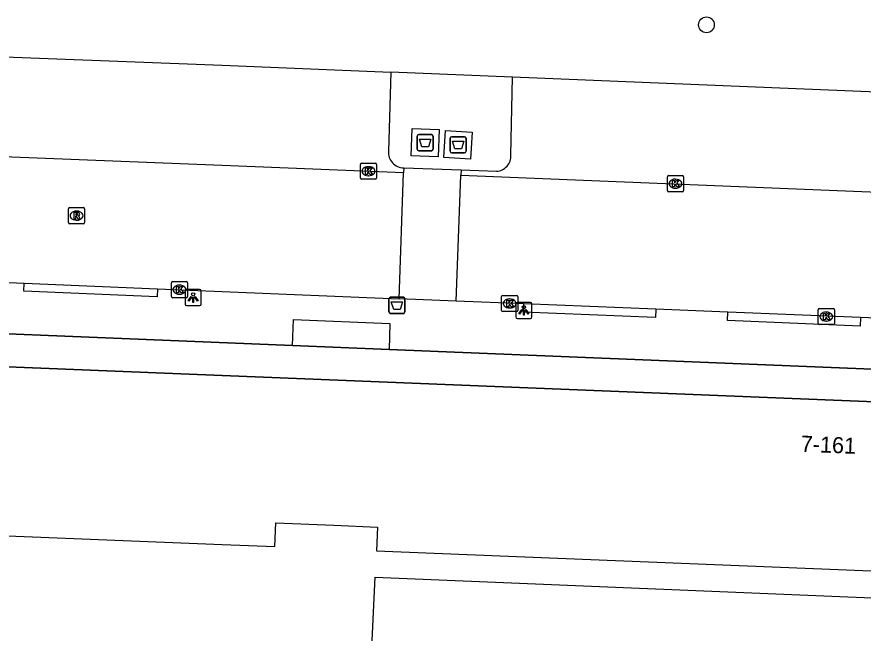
# Model space of a CAD drawing. Extents: x 160787 to 161428, y 386828 to 387483.
# Drawn here: x 160987.3 to 161039.7, y 387378.7 to 387416.9 of the extents above; entities that cross this region are included whole.
import ezdxf

# ---------------------------------------------------------------- set-up
doc = ezdxf.new("R2010")
doc.units = 0
for name, color, linetype in [('IMGEO_Afval_apart_plaats', 7, 'Continuous'), ('IMGEO_Afvalbak', 7, 'Continuous'), ('IMGEO_Boom', 7, 'Continuous'), ('IMGEO_Groenvoorziening', 7, 'Continuous'), ('IMGEO_Kolk', 7, 'Continuous'), ('IMGEO_Lichtpunt', 7, 'Continuous'), ('IMGEO_Pand', 7, 'Continuous'), ('IMGEO_Pand_nummerreeks', 7, 'Continuous'), ('IMGEO_Pand_overbouw', 7, 'Continuous'), ('IMGEO_Parkeervlak_open', 7, 'Continuous'), ('IMGEO_Rijbaan_lokaal_gesloten', 7, 'Continuous'), ('IMGEO_Rijbaan_lokaal_open', 7, 'Continuous'), ('IMGEO_Rioolput', 7, 'Continuous'), ('IMGEO_Verkeerseiland_open', 7, 'Continuous'), ('IMGEO_Voetpad_gesloten', 7, 'Continuous'), ('IMGEO_Voetpad_open', 7, 'Continuous')]:
    doc.layers.add(name, color=color, linetype=linetype)

msp = doc.modelspace()

# ---------------------------------------------------------------- linework, layer by layer
at = {"layer": 'IMGEO_Afval_apart_plaats'}
for p, q in [((161012.176, 387409.619), (161012.966, 387409.619)), ((161012.966, 387409.619), (161012.176, 387409.619)), ((161012.076, 387408.719), (161012.076, 387409.519)), ((161012.076, 387409.519), (161012.076, 387408.719)), ((161013.066, 387409.519), (161013.066, 387408.719)), ((161013.066, 387408.719), (161013.066, 387409.519)), ((161014.116, 387408.591), (161014.116, 387409.391)), ((161014.116, 387409.391), (161014.116, 387408.591)), ((161014.216, 387409.491), (161015.006, 387409.491)), ((161015.006, 387409.491), (161014.216, 387409.491)), ((161015.106, 387409.391), (161015.106, 387408.591)), ((161015.106, 387408.591), (161015.106, 387409.391)), ((161012.966, 387408.619), (161012.176, 387408.619)), ((161012.176, 387408.619), (161012.966, 387408.619)), ((161015.006, 387408.491), (161014.216, 387408.491)), ((161014.216, 387408.491), (161015.006, 387408.491))]:
    msp.add_line(p, q, dxfattribs=at)
for points in [[(161012.219, 387409.333), (161012.923, 387409.333), (161012.774, 387408.863), (161012.368, 387408.863), (161012.219, 387409.333)], [(161014.259, 387409.205), (161014.963, 387409.205), (161014.814, 387408.735), (161014.408, 387408.735), (161014.259, 387409.205)]]:
    msp.add_lwpolyline(points, dxfattribs=at)
for centre, start, end in [((161012.176, 387409.519), 90, 180), ((161012.176, 387409.519), 90, 180), ((161012.966, 387409.519), 0, 90), ((161012.966, 387409.519), 360, 90), ((161014.216, 387409.391), 90, 180), ((161014.216, 387409.391), 90, 180), ((161015.006, 387409.391), 0, 90), ((161015.006, 387409.391), 360, 90), ((161012.176, 387408.719), 180, 270), ((161012.176, 387408.719), 180, 270), ((161012.966, 387408.719), 270, 0), ((161012.966, 387408.719), 270, 0), ((161014.216, 387408.591), 180, 270), ((161014.216, 387408.591), 180, 270), ((161015.006, 387408.591), 270, 0), ((161015.006, 387408.591), 270, 0)]:
    msp.add_arc(centre, 0.1, start, end, dxfattribs=at)
at = {"layer": 'IMGEO_Afvalbak'}
for p, q in [((161010.33, 387398.632), (161010.33, 387399.432)), ((161010.33, 387399.432), (161010.33, 387398.632)), ((161010.43, 387399.532), (161011.22, 387399.532)), ((161011.22, 387399.532), (161010.43, 387399.532)), ((161011.32, 387399.432), (161011.32, 387398.632)), ((161011.32, 387398.632), (161011.32, 387399.432)), ((161011.22, 387398.532), (161010.43, 387398.532)), ((161010.43, 387398.532), (161011.22, 387398.532))]:
    msp.add_line(p, q, dxfattribs=at)
msp.add_lwpolyline([(161010.473, 387399.246), (161011.177, 387399.246), (161011.028, 387398.776), (161010.622, 387398.776), (161010.473, 387399.246)], dxfattribs=at)
for centre, start, end in [((161010.43, 387399.432), 90, 180), ((161010.43, 387399.432), 90, 180), ((161011.22, 387399.432), 0, 90), ((161011.22, 387399.432), 360, 90), ((161010.43, 387398.632), 180, 270), ((161010.43, 387398.632), 180, 270), ((161011.22, 387398.632), 270, 0), ((161011.22, 387398.632), 270, 0)]:
    msp.add_arc(centre, 0.1, start, end, dxfattribs=at)
at = {"layer": 'IMGEO_Boom'}
msp.add_circle((161030.003, 387416.428), 0.489, dxfattribs=at)
at = {"layer": 'IMGEO_Groenvoorziening'}
msp.add_lwpolyline([(161008.748, 387366.924), (161009.476, 387382.188), (161128.182, 387377.234), (161128.239, 387378.788), (161128.303, 387380.548), (161128.699, 387391.45)], dxfattribs=at)
at = {"layer": 'IMGEO_Kolk'}
for p, q in [((161008.559, 387406.925), (161008.559, 387407.777)), ((161008.634, 387407.851), (161009.486, 387407.851)), ((161009.047, 387407.631), (161009.072, 387407.631)), ((161009.56, 387407.777), (161009.56, 387406.925)), ((161009.07, 387407.071), (161009.045, 387407.071)), ((161027.584, 387406.151), (161027.584, 387407.003)), ((161027.659, 387407.077), (161028.511, 387407.077)), ((161028.585, 387407.003), (161028.585, 387406.151)), ((161009.486, 387406.851), (161008.634, 387406.851)), ((161028.072, 387406.857), (161028.097, 387406.857)), ((161028.511, 387406.077), (161027.659, 387406.077)), ((161028.095, 387406.297), (161028.07, 387406.297)), ((160996.842, 387399.581), (160996.842, 387400.433)), ((160996.917, 387400.507), (160997.769, 387400.507)), ((160997.33, 387400.287), (160997.355, 387400.287)), ((160997.843, 387400.433), (160997.843, 387399.581)), ((160997.353, 387399.727), (160997.328, 387399.727)), ((161017.308, 387398.725), (161017.308, 387399.577)), ((161017.383, 387399.651), (161018.235, 387399.651)), ((161018.309, 387399.577), (161018.309, 387398.725)), ((160997.769, 387399.507), (160996.917, 387399.507)), ((161017.796, 387399.431), (161017.821, 387399.431)), ((161018.235, 387398.651), (161017.383, 387398.651)), ((161017.819, 387398.871), (161017.794, 387398.871)), ((161036.933, 387397.912), (161036.933, 387398.764)), ((161037.008, 387398.838), (161037.86, 387398.838)), ((161037.421, 387398.618), (161037.446, 387398.618)), ((161037.934, 387398.764), (161037.934, 387397.912)), ((161037.444, 387398.058), (161037.419, 387398.058)), ((161037.86, 387397.838), (161037.008, 387397.838))]:
    msp.add_line(p, q, dxfattribs=at)
for points in [[(161008.559, 387406.925), (161008.559, 387407.777)], [(161008.634, 387407.851), (161009.486, 387407.851)], [(161008.88, 387407.551), (161009.003, 387407.551), (161009.003, 387407.4), (161009.133, 387407.551), (161009.297, 387407.551), (161009.151, 387407.4), (161009.304, 387407.151), (161009.152, 387407.151), (161009.067, 387407.315), (161009.003, 387407.248), (161009.003, 387407.151), (161008.88, 387407.151), (161008.88, 387407.551)], [(161009.56, 387407.777), (161009.56, 387406.925)], [(161027.584, 387406.151), (161027.584, 387407.003)], [(161027.659, 387407.077), (161028.511, 387407.077)], [(161028.585, 387407.003), (161028.585, 387406.151)], [(161009.486, 387406.851), (161008.634, 387406.851)], [(161027.905, 387406.777), (161028.028, 387406.777), (161028.028, 387406.626), (161028.158, 387406.777), (161028.322, 387406.777), (161028.176, 387406.626), (161028.329, 387406.377), (161028.177, 387406.377), (161028.092, 387406.541), (161028.028, 387406.474), (161028.028, 387406.377), (161027.905, 387406.377), (161027.905, 387406.777)], [(161028.511, 387406.077), (161027.659, 387406.077)], [(160996.842, 387399.581), (160996.842, 387400.433)], [(160996.917, 387400.507), (160997.769, 387400.507)], [(160997.163, 387400.207), (160997.286, 387400.207), (160997.286, 387400.056), (160997.416, 387400.207), (160997.58, 387400.207), (160997.434, 387400.056), (160997.587, 387399.807), (160997.435, 387399.807), (160997.35, 387399.971), (160997.286, 387399.904), (160997.286, 387399.807), (160997.163, 387399.807), (160997.163, 387400.207)], [(160997.843, 387400.433), (160997.843, 387399.581)], [(161017.308, 387398.725), (161017.308, 387399.577)], [(161017.383, 387399.651), (161018.235, 387399.651)], [(161018.309, 387399.577), (161018.309, 387398.725)], [(160997.769, 387399.507), (160996.917, 387399.507)], [(161017.629, 387399.351), (161017.752, 387399.351), (161017.752, 387399.2), (161017.882, 387399.351), (161018.046, 387399.351), (161017.9, 387399.2), (161018.053, 387398.951), (161017.901, 387398.951), (161017.816, 387399.115), (161017.752, 387399.048), (161017.752, 387398.951), (161017.629, 387398.951), (161017.629, 387399.351)], [(161018.235, 387398.651), (161017.383, 387398.651)], [(161036.933, 387397.912), (161036.933, 387398.764)], [(161037.008, 387398.838), (161037.86, 387398.838)], [(161037.254, 387398.538), (161037.377, 387398.538), (161037.377, 387398.387), (161037.507, 387398.538), (161037.671, 387398.538), (161037.525, 387398.387), (161037.678, 387398.138), (161037.526, 387398.138), (161037.441, 387398.302), (161037.377, 387398.235), (161037.377, 387398.138), (161037.254, 387398.138), (161037.254, 387398.538)], [(161037.934, 387398.764), (161037.934, 387397.912)], [(161037.86, 387397.838), (161037.008, 387397.838)]]:
    msp.add_lwpolyline(points, dxfattribs=at)
for centre, start, end in [((161008.636, 387407.775), 91.552, 178.448), ((161008.636, 387407.775), 91.552, 178.448), ((161009.484, 387407.775), 1.552, 88.448), ((161009.484, 387407.775), 1.552, 88.448), ((161008.636, 387406.927), 181.552, 268.448), ((161008.636, 387406.927), 181.552, 268.448), ((161009.484, 387406.927), 271.552, 358.448), ((161009.484, 387406.927), 271.552, 358.448), ((161027.661, 387407.001), 91.552, 178.448), ((161027.661, 387407.001), 91.552, 178.448), ((161028.509, 387407.001), 1.552, 88.448), ((161028.509, 387407.001), 1.552, 88.448), ((161027.661, 387406.153), 181.552, 268.448), ((161027.661, 387406.153), 181.552, 268.448), ((161028.509, 387406.153), 271.552, 358.448), ((161028.509, 387406.153), 271.552, 358.448), ((160996.919, 387400.431), 91.552, 178.448), ((160996.919, 387400.431), 91.552, 178.448), ((160997.767, 387400.431), 1.552, 88.448), ((160997.767, 387400.431), 1.552, 88.448), ((160996.919, 387399.583), 181.552, 268.448), ((160996.919, 387399.583), 181.552, 268.448), ((160997.767, 387399.583), 271.552, 358.448), ((160997.767, 387399.583), 271.552, 358.448), ((161017.385, 387399.575), 91.552, 178.448), ((161017.385, 387399.575), 91.552, 178.448), ((161018.233, 387399.575), 1.552, 88.448), ((161018.233, 387399.575), 1.552, 88.448), ((161017.385, 387398.727), 181.552, 268.448), ((161017.385, 387398.727), 181.552, 268.448), ((161018.233, 387398.727), 271.552, 358.448), ((161018.233, 387398.727), 271.552, 358.448), ((161037.01, 387398.762), 91.552, 178.448), ((161037.01, 387398.762), 91.552, 178.448), ((161037.858, 387398.762), 1.552, 88.448), ((161037.858, 387398.762), 1.552, 88.448), ((161037.01, 387397.914), 181.552, 268.448), ((161037.01, 387397.914), 181.552, 268.448), ((161037.858, 387397.914), 271.552, 358.448), ((161037.858, 387397.914), 271.552, 358.448)]:
    msp.add_arc(centre, 0.0765, start, end, dxfattribs=at)
for centre, major_axis, ratio, start_param, end_param in [((161009.046, 387407.351), (-0.387, 0.002), 0.722429, 4.712389, 7.853982), ((161009.071, 387407.351), (-0.39, 0.002), 0.717154, 1.570796, 4.712389), ((161028.071, 387406.577), (-0.387, 0.002), 0.722429, 4.712389, 7.853982), ((161028.096, 387406.577), (-0.39, 0.002), 0.717154, 1.570796, 4.712389), ((160997.329, 387400.007), (-0.387, 0.002), 0.722429, 4.712389, 7.853982), ((160997.354, 387400.007), (-0.39, 0.002), 0.717154, 1.570796, 4.712389), ((161017.795, 387399.151), (-0.387, 0.002), 0.722429, 4.712389, 7.853982), ((161017.82, 387399.151), (-0.39, 0.002), 0.717154, 1.570796, 4.712389), ((161037.42, 387398.338), (-0.387, 0.002), 0.722429, 4.712389, 7.853982), ((161037.445, 387398.338), (-0.39, 0.002), 0.717154, 1.570796, 4.712389)]:
    msp.add_ellipse(centre, major_axis=major_axis, ratio=ratio, start_param=start_param, end_param=end_param, dxfattribs=at)
at = {"layer": 'IMGEO_Lichtpunt'}
for p, q in [((160997.694, 387399.923), (160997.694, 387399.116)), ((160997.694, 387399.923), (160997.694, 387399.116)), ((160998.596, 387400.018), (160997.788, 387400.018)), ((160998.596, 387400.018), (160997.788, 387400.018)), ((160998.69, 387399.116), (160998.69, 387399.923)), ((160998.69, 387399.116), (160998.69, 387399.923)), ((161018.193, 387399.122), (161018.193, 387398.315)), ((161018.193, 387399.122), (161018.193, 387398.315)), ((161019.095, 387399.217), (161018.287, 387399.217)), ((161019.095, 387399.217), (161018.287, 387399.217)), ((161019.189, 387398.315), (161019.189, 387399.122)), ((161019.189, 387398.315), (161019.189, 387399.122)), ((160997.788, 387399.022), (160998.596, 387399.022)), ((160997.788, 387399.022), (160998.596, 387399.022)), ((161018.287, 387398.221), (161019.095, 387398.221)), ((161018.287, 387398.221), (161019.095, 387398.221))]:
    msp.add_line(p, q, dxfattribs=at)
for points in [[(160998.068, 387399.587), (160998.107, 387399.559), (160997.919, 387399.297), (160997.881, 387399.324), (160998.068, 387399.587)], [(160998.28, 387399.559), (160998.318, 387399.586), (160998.505, 387399.324), (160998.466, 387399.296), (160998.28, 387399.559)], [(160998.17, 387399.539), (160998.217, 387399.539), (160998.217, 387399.217), (160998.17, 387399.217), (160998.17, 387399.539)], [(161018.567, 387398.786), (161018.606, 387398.758), (161018.418, 387398.496), (161018.38, 387398.523), (161018.567, 387398.786)], [(161018.669, 387398.738), (161018.716, 387398.738), (161018.716, 387398.416), (161018.669, 387398.416), (161018.669, 387398.738)], [(161018.779, 387398.758), (161018.817, 387398.785), (161019.004, 387398.523), (161018.965, 387398.495), (161018.779, 387398.758)]]:
    msp.add_lwpolyline(points, dxfattribs=at)
for centre in [(160998.193, 387399.721), (161018.692, 387398.92)]:
    msp.add_circle(centre, 0.0994, dxfattribs=at)
for centre, start, end in [((160997.788, 387399.923), 90, 180), ((160997.788, 387399.923), 90, 180), ((160998.596, 387399.923), 0, 90), ((160998.596, 387399.923), 0, 90), ((160997.788, 387399.116), 180, 270), ((160997.788, 387399.116), 180, 270), ((160998.596, 387399.116), 270, 0), ((160998.596, 387399.116), 270, 360), ((161018.287, 387399.122), 90, 180), ((161018.287, 387399.122), 90, 180), ((161019.095, 387399.122), 0, 90), ((161019.095, 387399.122), 0, 90), ((161018.287, 387398.315), 180, 270), ((161018.287, 387398.315), 180, 270), ((161019.095, 387398.315), 270, 0), ((161019.095, 387398.315), 270, 360)]:
    msp.add_arc(centre, 0.0946, start, end, dxfattribs=at)
at = {"layer": 'IMGEO_Pand'}
for points in [[(160951.39, 387398.707), (160951.078, 387390.993), (160954.161, 387390.868), (160954.004, 387386.995), (160953.967, 387386.068), (161000, 387384.208), (161003.256, 387384.076), (161003.316, 387385.543), (161006.916, 387385.397), (161009.613, 387385.288), (161009.553, 387383.815), (161121.957, 387379.27), (161122.153, 387384.11), (161125.279, 387383.984), (161125.586, 387391.596)], [(161122.445, 387391.723), (161122.365, 387389.747), (161000, 387394.694), (160954.516, 387396.533), (160954.599, 387398.577)]]:
    msp.add_lwpolyline(points, dxfattribs=at)
at = {"layer": 'IMGEO_Pand_overbouw'}
msp.add_lwpolyline([(161122.445, 387391.723), (161010.336, 387396.301), (161004.35, 387396.545), (160972.089, 387397.863), (160954.599, 387398.577), (160954.516, 387396.533), (161000, 387394.694), (161122.365, 387389.747)], close=True, dxfattribs=at)
at = {"layer": 'IMGEO_Parkeervlak_open'}
for points in [[(160977.337, 387414.792), (161000, 387413.923), (161010.441, 387413.493)], [(161010.441, 387413.493), (161010.29, 387408.593)], [(161017.877, 387408.35), (161017.977, 387413.183)], [(161128.487, 387408.635), (161017.977, 387413.183)], [(161014.796, 387407.431), (161016.986, 387407.355)]]:
    msp.add_lwpolyline(points, dxfattribs=at)
for centre, radius, start, end in [((161011.275, 387408.54), 0.986, 176.8957, 268.22), ((161016.962, 387408.272), 0.918, 271.4686, 4.844)]:
    msp.add_arc(centre, radius, start, end, dxfattribs=at)
at = {"layer": 'IMGEO_Rijbaan_lokaal_gesloten'}
for points in [[(161011.234, 387407.252), (161000, 387407.71), (160973.382, 387408.751)], [(161014.783, 387407.108), (161130.915, 387402.377)], [(160983.357, 387400.596), (160987.72, 387400.413)], [(160987.72, 387400.413), (160995.98, 387400.066)], [(160995.98, 387400.066), (161000, 387399.897), (161010.97, 387399.447)], [(161018.691, 387399.131), (161014.486, 387399.303)], [(161026.871, 387398.796), (161018.691, 387399.131)], [(161031.328, 387398.614), (161026.871, 387398.796)], [(161039.546, 387398.277), (161031.328, 387398.614)], [(161043.458, 387398.117), (161039.546, 387398.277)]]:
    msp.add_lwpolyline(points, dxfattribs=at)
at = {"layer": 'IMGEO_Rijbaan_lokaal_open'}
for points in [[(161011.244, 387407.554), (161011.234, 387407.252)], [(161011.244, 387407.554), (161014.796, 387407.431)], [(161010.97, 387399.447), (161011.234, 387407.252)], [(161014.486, 387399.303), (161014.783, 387407.108)], [(161014.796, 387407.431), (161014.783, 387407.108)], [(161014.486, 387399.303), (161010.97, 387399.447)]]:
    msp.add_lwpolyline(points, dxfattribs=at)
at = {"layer": 'IMGEO_Rioolput'}
for p, q in [((160990.465, 387404.17), (160990.465, 387405.022)), ((160990.54, 387405.096), (160991.392, 387405.096)), ((160990.953, 387404.876), (160990.978, 387404.876)), ((160991.466, 387405.022), (160991.466, 387404.17)), ((160990.976, 387404.316), (160990.951, 387404.316)), ((160991.392, 387404.096), (160990.54, 387404.096))]:
    msp.add_line(p, q, dxfattribs=at)
for points in [[(160990.465, 387404.17), (160990.465, 387405.022)], [(160990.54, 387405.096), (160991.392, 387405.096)], [(160991.466, 387405.022), (160991.466, 387404.17)], [(160991.054, 387404.794), (160990.802, 387404.796), (160990.802, 387404.396)], [(160990.802, 387404.396), (160990.926, 387404.396), (160990.926, 387404.558), (160990.937, 387404.558)], [(160990.98, 387404.715), (160990.926, 387404.715), (160990.926, 387404.634)], [(160990.926, 387404.634), (160990.978, 387404.634)], [(160990.984, 387404.529), (160991.055, 387404.396), (160991.195, 387404.396), (160991.13, 387404.522)], [(160991.392, 387404.096), (160990.54, 387404.096)]]:
    msp.add_lwpolyline(points, dxfattribs=at)
for centre, radius, start, end in [((160990.542, 387405.02), 0.0765, 91.552, 178.448), ((160990.542, 387405.02), 0.0765, 91.552, 178.448), ((160991.39, 387405.02), 0.0765, 1.552, 88.448), ((160991.39, 387405.02), 0.0765, 1.552, 88.448), ((160990.936, 387404.505), 0.0533, 26.0293, 88.6989), ((160990.962, 387404.823), 0.19, 274.7715, 282.9687), ((160990.986, 387404.619), 0.0964, 77.0061, 93.1865), ((160991, 387404.676), 0.0378, 276.6634, 79.6772), ((160991.053, 387404.684), 0.109, 350.3612, 89.416), ((160991.051, 387404.684), 0.112, 277.5842, 350.9817), ((160991.035, 387404.469), 0.108, 29.5134, 73.7905), ((160990.542, 387404.172), 0.0765, 181.552, 268.448), ((160990.542, 387404.172), 0.0765, 181.552, 268.448), ((160991.39, 387404.172), 0.0765, 271.552, 358.448), ((160991.39, 387404.172), 0.0765, 271.552, 358.448)]:
    msp.add_arc(centre, radius, start, end, dxfattribs=at)
for centre, major_axis, ratio, start_param, end_param in [((160990.952, 387404.596), (-0.387, 0.002), 0.722429, 4.712389, 7.853982), ((160990.977, 387404.596), (-0.39, 0.002), 0.717154, 1.570796, 4.712389)]:
    msp.add_ellipse(centre, major_axis=major_axis, ratio=ratio, start_param=start_param, end_param=end_param, dxfattribs=at)
at = {"layer": 'IMGEO_Verkeerseiland_open'}
msp.add_lwpolyline([(161017.977, 387413.183), (161010.441, 387413.493)], dxfattribs=at)
at = {"layer": 'IMGEO_Voetpad_gesloten'}
for points in [[(161011.774, 387410.005), (161013.444, 387409.93), (161013.368, 387408.233), (161011.698, 387408.308), (161011.774, 387410.005)], [(161013.831, 387409.875), (161015.495, 387409.771), (161015.391, 387408.107), (161013.727, 387408.211), (161013.831, 387409.875)]]:
    msp.add_lwpolyline(points, dxfattribs=at)
at = {"layer": 'IMGEO_Voetpad_open'}
for points in [[(160995.98, 387400.066), (160995.957, 387399.567), (160987.697, 387399.914), (160987.72, 387400.413)], [(161026.871, 387398.796), (161026.848, 387398.278), (161018.668, 387398.616), (161018.691, 387399.131)], [(160954.599, 387398.577), (160972.089, 387397.863), (161004.35, 387396.545)], [(161039.546, 387398.277), (161039.523, 387397.753), (161031.305, 387398.093), (161031.328, 387398.614)], [(161004.35, 387396.545), (161004.42, 387398.163), (161010.375, 387397.915), (161010.336, 387396.301)], [(161004.35, 387396.545), (161010.336, 387396.301)], [(161010.336, 387396.301), (161122.445, 387391.723)]]:
    msp.add_lwpolyline(points, dxfattribs=at)

# ---------------------------------------------------------------- texts
at = {"layer": 'IMGEO_Pand_nummerreeks'}
msp.add_text('7-161', height=1, rotation=357.6853, dxfattribs=at).set_placement((161035.838, 387389.962))

doc.saveas('drawing.dxf')
